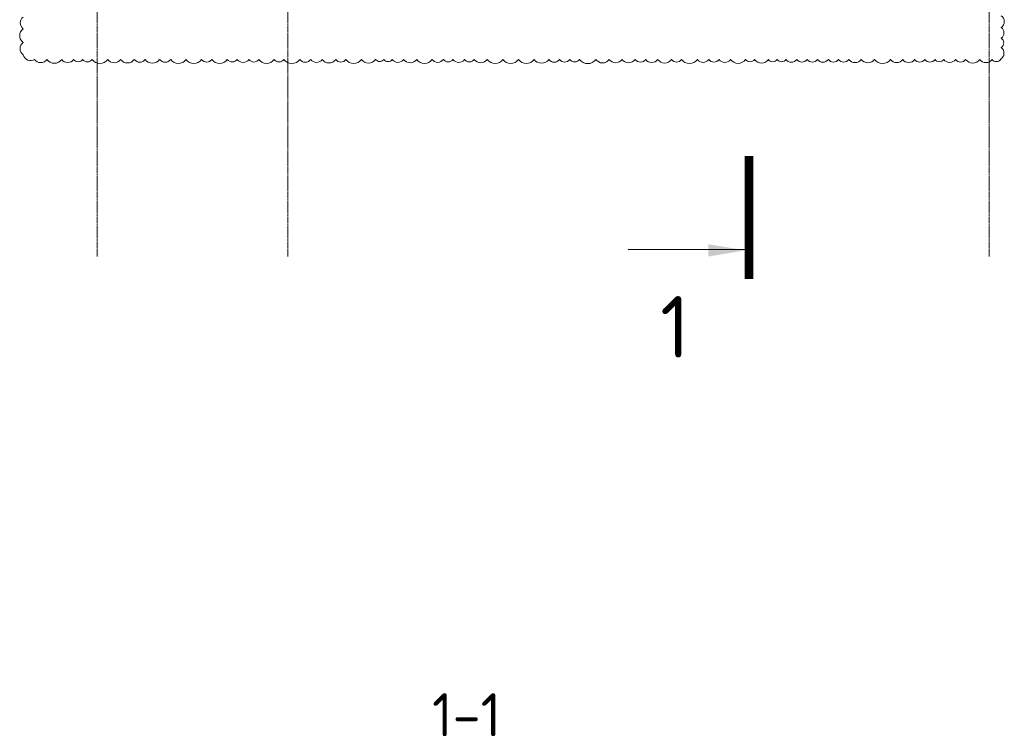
# Model space of a CAD drawing. Header units: millimetres. Extents: x -348641 to 659084, y -187953 to 16029.
# Tile 606 of 656: x -93592 to -85592, y -87894 to -82071. Entities that reach past the tile are written whole.
import ezdxf

# ---------------------------------------------------------------- set-up
doc = ezdxf.new("R2010")
doc.units = ezdxf.units.MM
doc.linetypes.add('______5', pattern=[1100, 800, -100, 100, -100])
doc.linetypes.add('осевая', pattern=[50.8, 31.75, -6.35, 6.35, -6.35])
for name, color, linetype, lineweight in [('_0.5', 94, 'Continuous', 50), ('Оси', 40, '______5', 18), ('Узлы', 7, 'Continuous', 0)]:
    doc.layers.add(name, color=color, linetype=linetype, lineweight=lineweight)
doc.styles.add('GOST-2.304_Type-B', font='GOST_Common.ttf')

msp = doc.modelspace()

# ---------------------------------------------------------------- linework, layer by layer
at = {"layer": '_0.5', "color": 240, "lineweight": 0, "true_color": 0xed1f24}
msp.add_lwpolyline([(-93562.9, -82049.1, 0.520567), (-93562.9, -82144.2, 0.520567), (-93562.9, -82256.2, 0.520567), (-93562.9, -82356, 0.520567), (-93470.7, -82393.6, 0.520567), (-93370.5, -82393.6, 0.520567), (-93250.6, -82393.6, 0.520567), (-93153.8, -82393.6, 0.520567), (-93080.5, -82393.6, 0.520567), (-93002.5, -82393.6, 0.520567), (-92877.1, -82393.6, 0.520567), (-92771.6, -82393.6, 0.520567), (-92660.7, -82393.6, 0.520567), (-92572.5, -82393.6, 0.520567), (-92455.3, -82393.6, 0.520567), (-92364.8, -82393.6, 0.520567), (-92240.6, -82393.6, 0.520567), (-92113.7, -82393.6, 0.520567), (-92030.3, -82393.6, 0.520567), (-91905, -82393.6, 0.520567), (-91824.8, -82393.6, 0.520567), (-91729.7, -82393.6, 0.520567), (-91648.7, -82393.6, 0.520567), (-91524.5, -82393.6, 0.520567), (-91444.7, -82393.6, 0.520567), (-91316.1, -82393.6, 0.520567), (-91227.3, -82393.6, 0.520567), (-91134, -82393.6, 0.520567), (-91024.3, -82393.6, 0.520567), (-90941.3, -82393.6, 0.520567), (-90815, -82393.6, 0.520567), (-90700, -82393.6, 0.520567), (-90633, -82393.6, 0.520567), (-90565, -82393.6, 0.520567), (-90472.2, -82393.6, 0.520567), (-90366.3, -82393.6, 0.520567), (-90240.6, -82393.6, 0.520567), (-90149.2, -82393.6, 0.520567), (-90071.7, -82393.6, 0.520567), (-89977.4, -82393.6, 0.520567), (-89898.6, -82393.6, 0.520567), (-89792.8, -82393.6, 0.520567), (-89666, -82393.6, 0.520567), (-89538.7, -82393.6, 0.520567), (-89412.1, -82393.6, 0.520567), (-89292.3, -82393.6, 0.520567), (-89205.1, -82393.6, 0.520567), (-89121.5, -82393.6, 0.520567), (-89042.6, -82393.6, 0.520567), (-88910.3, -82393.6, 0.520567), (-88801.3, -82393.6, 0.520567), (-88697.9, -82393.6, 0.520567), (-88590.7, -82393.6, 0.520567), (-88505.2, -82393.6, 0.520567), (-88408.3, -82393.6, 0.520567), (-88295.6, -82393.6, 0.520567), (-88214.4, -82393.6, 0.520567), (-88085.6, -82393.6, 0.520567), (-87993.1, -82393.6, 0.520567), (-87909.4, -82393.6, 0.520567), (-87816.1, -82393.6, 0.520567), (-87693.9, -82393.6, 0.520567), (-87620.9, -82393.6, 0.520567), (-87508.4, -82393.6, 0.520567), (-87437.3, -82393.6, 0.520567), (-87366.1, -82393.6, 0.520567), (-87278, -82393.6, 0.520567), (-87192.5, -82393.6, 0.520567), (-87109.8, -82393.6, 0.520567), (-87021.4, -82393.6, 0.520567), (-86938.2, -82393.6, 0.520567), (-86854.6, -82393.6, 0.520567), (-86753.7, -82393.6, 0.520567), (-86645.3, -82393.6, 0.520567), (-86515.2, -82393.6, 0.520567), (-86416.8, -82393.6, 0.520567), (-86320.4, -82393.6, 0.520567), (-86237.8, -82393.6, 0.520567), (-86154.5, -82393.6, 0.520567), (-86083, -82393.6, 0.520567), (-85987.8, -82393.6, 0.520567), (-85905.7, -82393.6, 0.520567), (-85790.8, -82393.6, 0.520567), (-85691.1, -82393.6, 0.520567), (-85621.7, -82393.6, 0.520567), (-85616.5, -82297.6, 0.520567), (-85616.5, -82220.2, 0.520567), (-85616.5, -82134.6, 0.520567), (-85616.5, -82038.7, 0.520567)], format="xyb", dxfattribs=at)
at = {"layer": 'Оси', "color": 16, "linetype": 'осевая', "lineweight": 0, "ltscale": 0.5, "transparency": 33554687}
for p, q in [((-92963.8, -72600.8), (-92963.8, -83997.2)), ((-91413.8, -72600.8), (-91413.8, -83997.2)), ((-85713.8, -72600.8), (-85713.8, -83997.2))]:
    msp.add_line(p, q, dxfattribs=at)
at = {"layer": 'Узлы', "color": 1, "linetype": 'Continuous', "lineweight": 0}
msp.add_line((-87696.6, -83938.1), (-88646.6, -83938.1), dxfattribs=at)
at = {"layer": 'Узлы', "color": 1, "linetype": 'Continuous', "lineweight": 0, "const_width": 70}
msp.add_lwpolyline([(-87667.1, -83179), (-87667.1, -84179)], dxfattribs=at)
at = {"layer": 'Узлы', "color": 1, "linetype": 'Continuous', "lineweight": 0}
msp.add_solid([(-87696.6, -83945.3), (-87997, -83895.1), (-87997, -83995.6)], dxfattribs=at)

# ---------------------------------------------------------------- texts
at = {"layer": 'Узлы', "color": 80, "linetype": 'Continuous', "lineweight": 0, "style": 'GOST-2.304_Type-B'}
msp.add_text('1-1', height=350, dxfattribs=at).set_placement((-90241, -87894.3))
at = {"layer": 'Узлы', "color": 1, "linetype": 'Continuous', "lineweight": 0, "insert": (-88267.7, -84566.7), "char_height": 500, "attachment_point": 5, "style": 'GOST-2.304_Type-B'}
msp.add_mtext_dynamic_manual_height_columns('1', width=723.88, gutter_width=25, heights=[0], dxfattribs=at)

doc.saveas('drawing.dxf')
